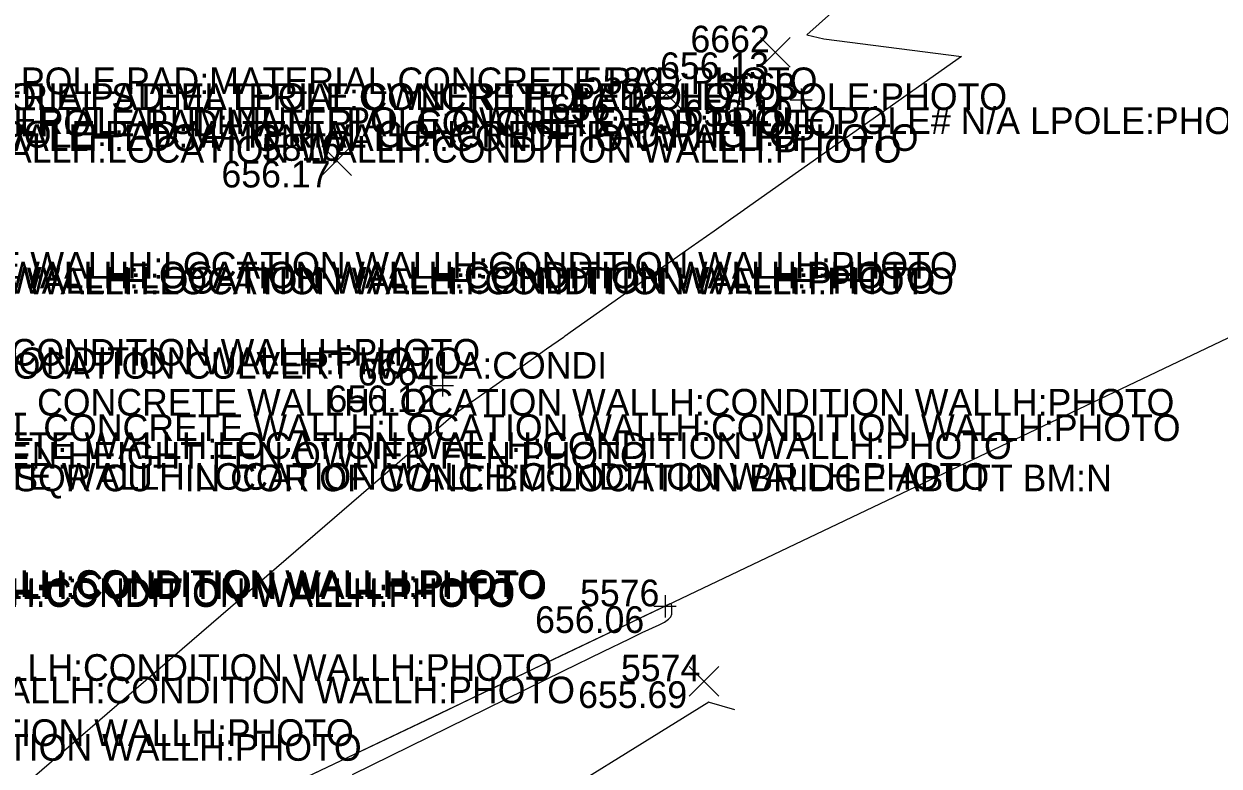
# Model space of a CAD drawing. Extents: x 2129350 to 2137777, y 657588 to 659885.
# Drawn here: x 2132984.1 to 2133037.9, y 658487.3 to 658520.7 of the extents above; entities that cross this region are included whole.
import ezdxf

# ---------------------------------------------------------------- set-up
doc = ezdxf.new("R2010")
doc.units = 0
for name, color, linetype in [('BR_X_SV_Abut_Text', 7, 'Continuous'), ('DT_X_Contour_Minor', 7, 'Continuous'), ('DT_X_TIN_Hull', 7, 'Continuous'), ('SV_X_Random_Point', 7, 'Continuous'), ('SV_X_Shot_Marker', 7, 'Continuous'), ('SV_X_Text_Comment', 7, 'Continuous'), ('SV_X_Text_Elevation', 7, 'Continuous'), ('SV_X_Text_Name', 7, 'Continuous')]:
    doc.layers.add(name, color=color, linetype=linetype)

msp = doc.modelspace()

# ---------------------------------------------------------------- linework, layer by layer
at = {"layer": 'DT_X_Contour_Minor'}
for points in [[(2133022.343, 658522.931), (2133019.296, 658520.193), (2133020.069, 658520.018), (2133026.261, 658519.223), (2133016.472, 658512.316), (2133016.464, 658512.31), (2133016.463, 658512.31), (2133016.315, 658512.205), (2133015.871, 658511.892), (2133015.13, 658511.369), (2133014.094, 658510.638), (2133010.936, 658508.41), (2133009.159, 658507.156), (2133008.55, 658506.727), (2133008.547, 658506.725), (2133008.536, 658506.717), (2133008.519, 658506.705), (2133008.503, 658506.693), (2133008.481, 658506.678), (2133008.415, 658506.631), (2133008.342, 658506.579), (2133007.591, 658506.05), (2133007.152, 658505.74), (2133003.49, 658503.157), (2132982.351, 658484.949)], [(2132998.859, 658486.91), (2133008.356, 658491.575), (2133010.133, 658492.445), (2133011.312, 658493.019), (2133011.894, 658493.297), (2133012.651, 658493.646), (2133012.9, 658493.774), (2133013.078, 658493.897), (2133013.185, 658494.014), (2133013.222, 658494.125), (2133013.226, 658494.416), (2133013.221, 658494.508), (2133013.205, 658494.568), (2133013.176, 658494.595), (2133013.136, 658494.589), (2133013.012, 658494.53), (2133012.971, 658494.511), (2133012.942, 658494.497), (2133012.925, 658494.489), (2133012.918, 658494.486), (2133012.811, 658494.435), (2133012.489, 658494.281), (2133011.952, 658494.026), (2133011.201, 658493.668), (2133007.882, 658492.087), (2133006.512, 658491.433), (2133004.801, 658490.616), (2133002.748, 658489.636), (2132996.82, 658486.804)], [(2133016.059, 658489.819), (2133014.915, 658490.156), (2133014.893, 658490.162), (2133005.693, 658484.47)]]:
    msp.add_lwpolyline(points, dxfattribs=at)
at = {"layer": 'DT_X_TIN_Hull'}
msp.add_lwpolyline([(2132540.53, 658289.401), (2132539.033, 658286.057), (2132536.832, 658279.3), (2132537.201, 658279.007), (2132540.621, 658270.415), (2132548.203, 658269.845), (2132579.386, 658310.868), (2132621.001, 658329.414), (2132667.619, 658335.399), (2132712.749, 658350.209), (2132765.513, 658370.931), (2132811.121, 658416.764), (2132865.063, 658421.381), (2132884.187, 658431.342), (2132933.332, 658488.426), (2132983.351, 658480.409), (2133063.13, 658518.414), (2133131.969, 658559.405), (2133180.891, 658556.239), (2133241.37, 658575.534)], dxfattribs=at)
at = {"layer": 'SV_X_Random_Point'}
for p, q in [((2133017.211, 658518.74), (2133018.545, 658520.074)), ((2133017.211, 658520.074), (2133018.545, 658518.74)), ((2133012.312, 658516.861), (2133013.646, 658518.196)), ((2133012.312, 658518.196), (2133013.646, 658516.861)), ((2132997.475, 658513.86), (2132998.809, 658515.196)), ((2132997.475, 658515.196), (2132998.809, 658513.86)), ((2133014.009, 658490.441), (2133015.343, 658491.775)), ((2133014.009, 658491.775), (2133015.343, 658490.441))]:
    msp.add_line(p, q, dxfattribs=at)
at = {"layer": 'SV_X_Shot_Marker'}
for p, q in [((2133019.042, 658517.777), (2133019.042, 658516.777)), ((2133018.542, 658517.277), (2133019.542, 658517.277)), ((2133019.042, 658517.277), (2133019.042, 658517.277)), ((2133002.905, 658504.919), (2133002.905, 658503.919)), ((2133002.405, 658504.419), (2133003.405, 658504.419)), ((2133002.905, 658504.419), (2133002.905, 658504.419)), ((2133012.919, 658494.984), (2133012.919, 658493.984)), ((2133012.419, 658494.484), (2133013.419, 658494.484)), ((2133012.919, 658494.484), (2133012.919, 658494.484))]:
    msp.add_line(p, q, dxfattribs=at)

# ---------------------------------------------------------------- texts
at = {"layer": 'BR_X_SV_Abut_Text'}
msp.add_text('WALLA:MATERIAL CONCRETE WALLA:WIDTH 1.75 WALLA:LOCATION CULVERT WALLA:CONDI', height=1.2, dxfattribs=at).set_placement((2132937.819, 658504.724))
at = {"layer": 'SV_X_Text_Comment'}
for s, p in [('PAD:NOTE LPOLE PAD:MATERIAL CONCRETE PAD:PHOTO', (2132974.39, 658517.527)), ('PAD:NOTE LPOLE PAD:MATERIAL CONCRETE PAD:PHOTO', (2132972.773, 658516.818)), ('LPOLE:MATERIAL STEEL LPOLE:OWNER LPOLE:POLE# LPOLE:PHOTO', (2132973.91, 658516.815)), ('LPOLE:MATERIAL ALUMINUM LPOLE:OWNER ODOT LPOLE:POLE# N/A LPOLE:PHOTO', (2132974.589, 658515.733)), ('PAD:NOTE LPOLE PAD:MATERIAL CONCRETE PAD:PHOTO', (2132975.228, 658515.632)), ('WALLH:MATERIAL CONCRETE WALLH:LOCATION WALLH:CONDITION WALLH:PHOTO', (2132958.703, 658514.972)), ('PAD:NOTE LPOLE PAD:MATERIAL CONCRETE PAD:PHOTO', (2132973.45, 658515.124)), ('WALLH:MATERIAL CONCRETE WALLH:LOCATION WALLH:CONDITION WALLH:PHOTO', (2132957.938, 658514.445)), ('WALLH:MATERIAL CONCRETE WALLH:LOCATION WALLH:CONDITION WALLH:PHOTO', (2132959.376, 658508.789)), ('WALLH:MATERIAL CONCRETE WALLH:LOCATION WALLH:CONDITION WALLH:PHOTO', (2132960.463, 658509.219)), ('WALLH:MATERIAL CONCRETE WALLH:LOCATION WALLH:CONDITION WALLH:PHOTO', (2132959.456, 658508.55)), ('WALLH:MATERIAL CONCRETE WALLH:LOCATION WALLH:CONDITION WALLH:PHOTO', (2132960.3, 658508.522)), ('WALLH:MATERIAL CONCRETE WALLH:LOCATION WALLH:CONDITION WALLH:PHOTO', (2132938.977, 658505.312)), ('WALLH:MATERIAL CONCRETE WALLH:LOCATION WALLH:CONDITION WALLH:PHOTO', (2132938.153, 658504.928)), ('WALLH:MATERIAL CONCRETE WALLH:LOCATION WALLH:CONDITION WALLH:PHOTO', (2132970.214, 658503.064)), ('WALLH:MATERIAL CONCRETE WALLH:LOCATION WALLH:CONDITION WALLH:PHOTO', (2132970.494, 658501.918)), ('WALLH:MATERIAL CONCRETE WALLH:LOCATION WALLH:CONDITION WALLH:PHOTO', (2132962.897, 658501.108)), ('FEN:TYPE TYPE CL FEN:HEIGHT FEN:OWNER FEN:PHOTO', (2132966.936, 658500.679)), ('SQR CUT BM:DESCRIPTION SQR CUT IN COR OF CONC BM:LOCATION BRIDGE ABUTT BM:N', (2132961.698, 658499.659)), ('WALLH:MATERIAL CONCRETE WALLH:LOCATION WALLH:CONDITION WALLH:PHOTO', (2132961.882, 658499.725)), ('WALLH:MATERIAL CONCRETE WALLH:LOCATION WALLH:CONDITION WALLH:PHOTO', (2132941.882, 658494.908)), ('WALLH:MATERIAL CONCRETE WALLH:LOCATION WALLH:CONDITION WALLH:PHOTO', (2132941.977, 658494.812)), ('WALLH:MATERIAL CONCRETE WALLH:LOCATION WALLH:CONDITION WALLH:PHOTO', (2132940.547, 658494.451)), ('WALLH:MATERIAL CONCRETE WALLH:LOCATION WALLH:CONDITION WALLH:PHOTO', (2132940.552, 658494.536)), ('WALLH:MATERIAL CONCRETE WALLH:LOCATION WALLH:CONDITION WALLH:PHOTO', (2132942.232, 658491.129)), ('WALLH:MATERIAL CONCRETE WALLH:LOCATION WALLH:CONDITION WALLH:PHOTO', (2132943.243, 658490.117)), ('WALLH:MATERIAL CONCRETE WALLH:LOCATION WALLH:CONDITION WALLH:PHOTO', (2132933.287, 658488.199)), ('WALLH:MATERIAL CONCRETE WALLH:LOCATION WALLH:CONDITION WALLH:PHOTO', (2132933.642, 658487.531))]:
    msp.add_text(s, height=1.2, dxfattribs=at).set_placement(p)
at = {"layer": 'SV_X_Text_Elevation'}
for s, p in [('656.13', (2133012.692, 658518.207)), ('656.19', (2133007.783, 658516.329)), ('656.10', (2133013.752, 658516.077)), ('656.17', (2132992.956, 658513.328)), ('656.12', (2132997.728, 658503.219)), ('656.06', (2133007.071, 658493.284)), ('655.69', (2133009.007, 658489.908))]:
    msp.add_text(s, height=1.2, dxfattribs=at).set_placement(p)
at = {"layer": 'SV_X_Text_Name'}
for s, p in [('6662', (2133014.061, 658519.407)), ('5582', (2133009.219, 658517.529)), ('6663', (2133015.216, 658517.277)), ('5816', (2132994.77, 658514.528)), ('6664', (2132999.088, 658504.419)), ('5576', (2133009.093, 658494.484)), ('5574', (2133010.934, 658491.108))]:
    msp.add_text(s, height=1.2, dxfattribs=at).set_placement(p)

doc.saveas('drawing.dxf')
